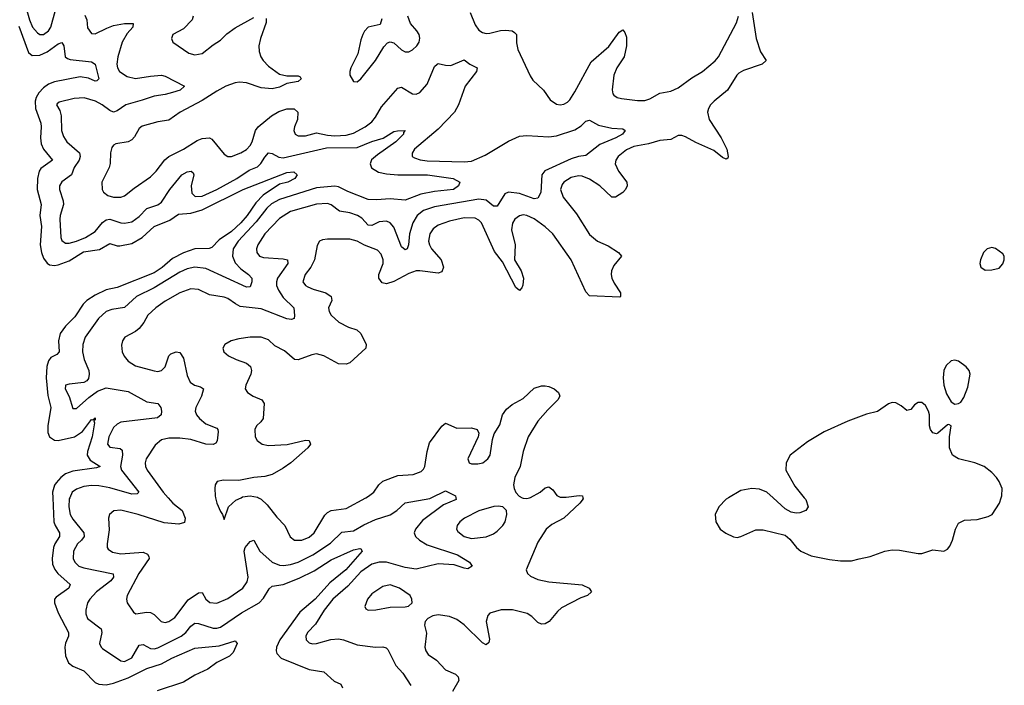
# Model space of a CAD drawing. Header units: inches. Extents: x 1449094 to 1618372, y 389908 to 534307.
# Tile 436 of 494: x 1590342 to 1595677, y 488983 to 492591. Entities that reach past the tile are written whole.
import ezdxf

# ---------------------------------------------------------------- set-up
doc = ezdxf.new("R2010")
doc.units = ezdxf.units.IN
doc.header["$MEASUREMENT"] = 0
doc.layers.add('B5498', color=7, linetype='Continuous')
doc.layers.add('B5499', color=7, linetype='Continuous')

msp = doc.modelspace()

# ---------------------------------------------------------------- linework, layer by layer
at = {"layer": 'B5498', "color": 5}
for points, elevation in [([(1590521.3, 490000), (1590527.3, 489870), (1590533.2, 489850), (1590557.8, 489810), (1590557.2, 489790), (1590532.7, 489750), (1590525.7, 489730), (1590518.2, 489670), (1590520.1, 489640.1), (1590531.5, 489611.5), (1590549, 489590), (1590615.8, 489530), (1590607.1, 489510), (1590539.7, 489460.3), (1590531.2, 489450), (1590529.5, 489430.5), (1590550, 489376.9), (1590606, 489270), (1590606.5, 489250), (1590590, 489212.4), (1590586.3, 489190), (1590590, 489143.8), (1590606, 489106), (1590630, 489086.4), (1590690, 489061.5), (1590750, 488997.8), (1590770, 488988.7), (1590810, 488986.5), (1590850, 488994.1), (1590930, 489023.7), (1591030, 489075.3), (1591110, 489100.1), (1591165.8, 489130), (1591290, 489184.3), (1591423, 489197), (1591510, 489224.7), (1591521, 489210), (1591498.5, 489161.5), (1591478.5, 489141.5), (1591410, 489106.6), (1591361.7, 489070), (1591290, 489038.8), (1591230, 489000.7), (1591087.2, 488952.8)], 420), ([(1590612.6, 490000), (1590610, 489994.5), (1590607.2, 489950), (1590615.5, 489910), (1590630, 489884.7), (1590690.1, 489810), (1590691.5, 489790), (1590677.4, 489770), (1590654.8, 489750), (1590633, 489710), (1590631.4, 489671.4), (1590640.2, 489650), (1590661.5, 489630), (1590690, 489619.3), (1590847.9, 489587.9), (1590850.9, 489570), (1590835.7, 489550), (1590758.5, 489490), (1590721.5, 489450), (1590710, 489429.6), (1590700.5, 489390), (1590700.9, 489370), (1590710, 489345.5), (1590783.2, 489290), (1590787.2, 489270), (1590774.3, 489210), (1590782.6, 489190), (1590790, 489183.6), (1590890, 489115.2), (1590910, 489112.4), (1590950, 489131.4), (1590990, 489201.2), (1591010, 489203.8), (1591050, 489183.1), (1591070, 489181.3), (1591090, 489186.3), (1591217.3, 489250), (1591242.5, 489270), (1591270, 489303.8), (1591290, 489320.2), (1591310, 489319.2), (1591390, 489293), (1591410, 489292.4), (1591430, 489297.9), (1591543.4, 489376.6), (1591639.5, 489430), (1591663.6, 489456.4), (1591693.1, 489506.9), (1591710, 489521), (1591770, 489530.6), (1591856.6, 489563.4), (1591937, 489603), (1592030, 489663.1), (1592150, 489716.8), (1592184.1, 489724.1), (1592190, 489723), (1592197.4, 489710), (1592109.3, 489610), (1592021.6, 489538.4), (1591942.6, 489450), (1591859.6, 489380.4), (1591752.2, 489230), (1591734.1, 489190), (1591731.5, 489170), (1591735.7, 489155.7), (1591758, 489130), (1591910, 489069.5), (1591990, 489056.5), (1592045.1, 489005.1), (1592082.8, 488990), (1592090.6, 488970)], 440), ([(1591145.8, 490000), (1591171, 489971), (1591222.4, 489930), (1591238.5, 489890), (1591234.1, 489865.9), (1591203.4, 489856.6), (1591124.7, 489864.7), (1590984.5, 489910), (1590890, 489933), (1590851.3, 489928.7), (1590828.7, 489910), (1590823.1, 489890), (1590826.9, 489826.9), (1590815.4, 489750), (1590816.1, 489730), (1590821.7, 489721.7), (1590844.9, 489704.9), (1590890, 489695.5), (1591010, 489705.2), (1591034.2, 489694.2), (1591041.1, 489681.1), (1591043.5, 489670), (1590986.8, 489590), (1590923.9, 489470), (1590920.8, 489450), (1590924.9, 489430), (1590958.9, 489378.9), (1590971.5, 489371.5), (1591030, 489379.4), (1591050, 489377.6), (1591070, 489366.5), (1591109, 489329), (1591130, 489324.4), (1591150, 489328.8), (1591182.6, 489350), (1591254.2, 489445.8), (1591310, 489484.1), (1591330, 489485.8), (1591350.1, 489450.1), (1591371.6, 489431.6), (1591410, 489429.4), (1591470, 489453.6), (1591550.4, 489509.6), (1591575, 489545), (1591579.2, 489570), (1591559, 489710), (1591563.1, 489730), (1591590, 489762.6), (1591610.2, 489770.2), (1591642.8, 489710), (1591710.3, 489650), (1591750, 489634), (1591772.1, 489632.1), (1591810, 489637.9), (1591850.2, 489650.2), (1591930, 489690.1), (1592026.8, 489753.2), (1592087.1, 489813), (1592150, 489820.1), (1592206.4, 489853.6), (1592270, 489881.2), (1592350, 489908), (1592384.8, 489930), (1592430, 489971.8), (1592563.9, 489996.1), (1592572, 490000)], 460), ([(1591403.4, 490000), (1591410, 489971), (1591430, 489924.7), (1591441, 489910), (1591450, 489882), (1591474, 489950), (1591513.7, 489986.3), (1591541.6, 490000)], 480), ([(1591635.6, 490000), (1591650, 489992), (1591682.1, 489962.1), (1591734.6, 489894.6), (1591779.1, 489850), (1591807.6, 489787.6), (1591830, 489769.2), (1591870, 489769.4), (1591910, 489786), (1591936.8, 489810), (1591995.2, 489904.8), (1592010, 489920.6), (1592030, 489930.7), (1592110, 489942.6), (1592217.4, 490000)], 480), ([(1592705.7, 490000), (1592707.3, 489990), (1592639.2, 489960.8), (1592523.7, 489876.3), (1592486.4, 489830), (1592480.2, 489810), (1592486.7, 489790), (1592508.4, 489770), (1592550, 489745.6), (1592713.7, 489690), (1592779.1, 489650), (1592794, 489630), (1592770, 489615.1), (1592750, 489617.6), (1592696.3, 489636.3), (1592610, 489641), (1592490, 489613.6), (1592430, 489622.2), (1592329.3, 489650), (1592290, 489651.6), (1592250, 489639.5), (1592190, 489597.7), (1592119.5, 489520.5), (1592038, 489450), (1591991.5, 489390), (1591944.4, 489315.6), (1591902.2, 489270), (1591892.8, 489250), (1591893.7, 489230), (1591910, 489213.7), (1591928.4, 489208.4), (1591950, 489209.3), (1592028, 489232), (1592070, 489235), (1592096.3, 489230), (1592170, 489202.3), (1592270, 489189.3), (1592310, 489192.2), (1592327.3, 489187.3), (1592336.6, 489176.6), (1592379.3, 489090), (1592418.3, 489050), (1592461.9, 488981.9)], 460), ([(1593393.7, 490000), (1593394.9, 489994.9), (1593376.9, 489970), (1593290.2, 489890), (1593224.8, 489855.2), (1593194.8, 489830), (1593150, 489758.5), (1593087.1, 489610), (1593094.3, 489590), (1593110, 489575.2), (1593150, 489557.7), (1593210, 489545.1), (1593390, 489528.8), (1593427.7, 489510), (1593440.7, 489490), (1593418, 489470), (1593383.1, 489456.9), (1593277.3, 489402.7), (1593256.1, 489383.9), (1593210.9, 489329.1), (1593190, 489316.9), (1593170, 489315.1), (1593150, 489324.2), (1593116.3, 489356.3), (1593092.3, 489372.3), (1593012.8, 489392.8), (1592950, 489392.5), (1592890, 489374.8), (1592878, 489362), (1592869.4, 489330), (1592887.4, 489232.6), (1592884.7, 489215.3), (1592870, 489202), (1592850, 489214.3), (1592750.5, 489310.5), (1592710, 489340.9), (1592670, 489356.8), (1592610, 489365.4), (1592579.9, 489360.1), (1592553.8, 489346.2), (1592538.8, 489330), (1592535.5, 489310), (1592546.4, 489266.4), (1592537.4, 489190), (1592541.7, 489170), (1592554.4, 489150), (1592600.3, 489120.3), (1592650, 489067.1), (1592704.1, 489044.1), (1592718.3, 489030), (1592722, 489010), (1592687.3, 488950)], 480), ([(1593064.3, 490000), (1593070, 489997.1), (1593090, 489995.5), (1593104.9, 490000)], 480), ([(1594182.1, 490000), (1594170, 489993.1), (1594130, 489951.3), (1594111.3, 489910), (1594113.6, 489870), (1594137.8, 489830), (1594167.6, 489807.6), (1594210, 489788.4), (1594230, 489785.4), (1594250, 489789.2), (1594330, 489826), (1594370, 489826.3), (1594490, 489797.1), (1594514.6, 489774.6), (1594550.4, 489730), (1594574.9, 489710), (1594630, 489684.9), (1594730, 489664.7), (1594790, 489658.2), (1594850, 489658.5), (1594890, 489668.9), (1594950, 489681.7), (1595030, 489710.3), (1595070, 489718), (1595110, 489715.8), (1595210, 489698.4), (1595230, 489698.4), (1595290, 489718.4), (1595350, 489710.4), (1595370, 489720.5), (1595382.2, 489737.8), (1595396.8, 489770), (1595412.4, 489830), (1595430, 489862.4), (1595462, 489878), (1595530, 489881.3), (1595590, 489897.7), (1595611, 489910), (1595651.6, 489970), (1595661, 490000)], 520), ([(1594593.3, 490000), (1594601.6, 489990), (1594614, 489950), (1594601, 489930), (1594570, 489918.4), (1594550, 489916.2), (1594521.7, 489921.7), (1594490, 489940.7), (1594424.2, 490000)], 520)]:
    msp.add_lwpolyline(points, dxfattribs=dict(at, elevation=elevation))
at = {"layer": 'B5498', "color": 5, "elevation": 480}
for points in [[(1592934.4, 489954.4), (1592911.8, 489951.8), (1592830, 489929.9), (1592751.6, 489890), (1592726.3, 489870), (1592712.8, 489850), (1592708.8, 489830), (1592716.7, 489816.7), (1592750, 489789.4), (1592790, 489779.2), (1592870, 489788.9), (1592910, 489804.1), (1592930, 489818), (1592960.4, 489850), (1592972.6, 489870), (1592982.4, 489910), (1592979.6, 489930), (1592959.3, 489950)], [(1592350, 489527.6), (1592310, 489519.2), (1592250, 489478.9), (1592226.5, 489450), (1592212.7, 489410), (1592218, 489398), (1592230.4, 489390.4), (1592271.7, 489391.7), (1592350, 489406.2), (1592430, 489408.9), (1592447.8, 489412.2), (1592469.3, 489430), (1592467.3, 489450), (1592457.6, 489470), (1592399.6, 489510)]]:
    msp.add_lwpolyline(points, close=True, dxfattribs=at)
at = {"layer": 'B5499', "color": 5}
for points, elevation in [([(1590350.1, 492750), (1590395.3, 492590), (1590411.3, 492551.3), (1590439.1, 492519.1), (1590450, 492511.3), (1590470, 492510.2), (1590497.7, 492530), (1590510.9, 492550), (1590536.5, 492643.5)], 440), ([(1590694.8, 492614.8), (1590706, 492590), (1590710, 492546.8), (1590730, 492516.4), (1590750, 492513.7), (1590813.9, 492546), (1590850, 492558.9), (1590910.1, 492570.1), (1590956.3, 492570), (1590955.3, 492550), (1590923.6, 492516.4), (1590897.5, 492470), (1590872.9, 492390), (1590868.1, 492350), (1590871.8, 492330), (1590883.2, 492310), (1590924, 492284), (1590970, 492272.1), (1591050, 492285.6), (1591110.1, 492290.1), (1591130, 492285), (1591234, 492230), (1591211.7, 492210), (1591170, 492196.3), (1591130, 492185.4), (1591070, 492177.1), (1591005.9, 492154.1), (1590917.3, 492130), (1590870, 492096.8), (1590850, 492090.6), (1590830, 492098.3), (1590788.8, 492130), (1590753.1, 492150), (1590691.7, 492168.3), (1590636.1, 492163.9), (1590555.8, 492144.2), (1590544.8, 492135.2), (1590541.6, 492130), (1590558.7, 492098.7), (1590566.4, 492070), (1590568.3, 491990), (1590578.2, 491958.2), (1590596.3, 491930), (1590665.6, 491870), (1590670.1, 491850), (1590664.1, 491830), (1590637.4, 491790), (1590623.2, 491750), (1590570, 491712.1), (1590558.2, 491690), (1590557.7, 491670), (1590576.6, 491610), (1590578.5, 491590), (1590560.6, 491530), (1590559, 491510), (1590565.4, 491410), (1590570, 491394), (1590590, 491380.2), (1590610, 491380.2), (1590650, 491390.1), (1590698.7, 491410), (1590750, 491443), (1590790, 491491.6), (1590810, 491506.4), (1590830, 491509.6), (1590890, 491490.1), (1590910, 491488), (1590950, 491496.1), (1590990, 491525), (1591030, 491567.8), (1591090, 491587.1), (1591110, 491601.8), (1591154.8, 491670), (1591220.2, 491750), (1591250, 491766.9), (1591270.5, 491770), (1591281.6, 491761.6), (1591285.4, 491750), (1591270.1, 491690), (1591273.7, 491650), (1591293.4, 491633.4), (1591330, 491634.6), (1591410.6, 491670), (1591518, 491730), (1591585.2, 491774.8), (1591630, 491793.8), (1591649.2, 491810.8), (1591670, 491846.7), (1591690, 491868.6), (1591710, 491866.7), (1591745.6, 491845.6), (1591770, 491841.5), (1592003.7, 491896.3), (1592170, 491898.2), (1592250, 491930.5), (1592310.9, 491949.1), (1592370, 491985.5), (1592388.7, 491988.7), (1592430.8, 491990), (1592420.7, 491979.3), (1592421.1, 491970), (1592379.7, 491930), (1592280.5, 491859.5), (1592249, 491831), (1592240.1, 491810), (1592248.1, 491788.1), (1592285.2, 491765.2), (1592330, 491755.3), (1592390.1, 491750.1), (1592551, 491750), (1592691.3, 491730), (1592727.3, 491710), (1592720.5, 491690), (1592692.7, 491670), (1592590, 491659.1), (1592515.1, 491644.9), (1592430, 491612.9), (1592350, 491619.6), (1592275.1, 491615.1), (1592230, 491617.4), (1592119.4, 491659.4), (1592070, 491684.9), (1592048.7, 491688.7), (1591950, 491680.3), (1591750, 491616), (1591706.9, 491593.1), (1591680.3, 491570), (1591623.6, 491496.4), (1591526.4, 491390), (1591498.8, 491350), (1591495.1, 491310), (1591510, 491274), (1591540.1, 491240.1), (1591581.6, 491210), (1591599.7, 491190), (1591600.5, 491170), (1591590, 491143.1), (1591570, 491140.6), (1591350, 491242.5), (1591290, 491249.9), (1591250, 491241.2), (1591210, 491223.2), (1591070, 491138.2), (1590974.7, 491090), (1590910, 491030.6), (1590840.2, 491019.8), (1590810, 491009), (1590768.8, 490971.2), (1590696.3, 490870), (1590683.5, 490830), (1590682.5, 490790), (1590690.2, 490750), (1590715.9, 490690), (1590718.2, 490670), (1590713.8, 490646.2), (1590705.8, 490634.2), (1590690, 490624), (1590610, 490616.2), (1590590.7, 490609.3), (1590590, 490606), (1590588.7, 490590), (1590609.3, 490549.3), (1590630, 490484), (1590650, 490483.7), (1590716.7, 490543.3), (1590762.6, 490577.4), (1590810, 490595.5), (1590930, 490575.7), (1591030, 490520.1), (1591090.2, 490510.2), (1591106.5, 490490), (1591110.2, 490470), (1591109, 490450), (1591087.7, 490432.3), (1590890, 490409.8), (1590870, 490399.4), (1590850, 490381.5), (1590824.2, 490330), (1590818, 490290), (1590830, 490274.6), (1590886.2, 490266.2), (1590897.2, 490257.2), (1590899.5, 490230), (1590887.6, 490170), (1590893.5, 490150), (1590987.8, 490030), (1590979.2, 490020.8), (1590950, 490019.1), (1590830, 490053.5), (1590770, 490064.3), (1590730, 490065.6), (1590690, 490060.2), (1590650, 490047.3), (1590626.7, 490030), (1590612.6, 490000)], 440), ([(1591677.1, 492597.1), (1591676.7, 492576.7), (1591647, 492490), (1591638, 492450), (1591639.1, 492419.1), (1591649.2, 492390), (1591661.1, 492370), (1591690, 492338.4), (1591750, 492295.8), (1591790, 492286), (1591850, 492287.7), (1591861.4, 492281.4), (1591867.7, 492270), (1591850, 492256.2), (1591790, 492244.6), (1591750, 492224.8), (1591710, 492216.9), (1591650, 492221.3), (1591570, 492249.8), (1591532.3, 492252.3), (1591510, 492248.9), (1591458.7, 492230), (1591410, 492204.1), (1591330, 492152.5), (1591211.8, 492090), (1591150, 492046.4), (1591090, 492037.4), (1591006.1, 492013.9), (1590990, 492000.5), (1590964.4, 491955.6), (1590950, 491939.1), (1590930, 491928.5), (1590862.6, 491917.4), (1590849.2, 491910.8), (1590841.6, 491898.4), (1590833.4, 491870), (1590831.7, 491811.7), (1590826.7, 491790), (1590787.7, 491710), (1590787.8, 491670), (1590796.5, 491656.5), (1590818.9, 491638.9), (1590850, 491628.4), (1590890, 491628.3), (1590910, 491636.9), (1590961.3, 491678.7), (1591050, 491738.8), (1591081.8, 491770), (1591128.8, 491831.2), (1591149.9, 491850.1), (1591229.9, 491890.1), (1591303.3, 491936.7), (1591330, 491946.8), (1591370, 491950.1), (1591382.7, 491942.7), (1591450, 491862), (1591469, 491849), (1591490, 491850.3), (1591539.6, 491870), (1591570, 491887.6), (1591590.6, 491910), (1591601.8, 491930), (1591619.4, 491990), (1591633.8, 492010), (1591705.7, 492070), (1591746.5, 492093.5), (1591790, 492108.1), (1591828.4, 492108.4), (1591848.9, 492090), (1591848, 492050), (1591831.4, 492010), (1591828, 491990), (1591834.9, 491970), (1591850, 491962), (1591890, 491962.5), (1591950, 491977.3), (1592010, 491965.1), (1592050, 491962.4), (1592110, 491965.6), (1592150, 491975.7), (1592213.5, 492010), (1592250, 492038.2), (1592270, 492062.2), (1592301.9, 492118.1), (1592390, 492220.8), (1592410, 492225.2), (1592470, 492189.1), (1592490, 492187.4), (1592510, 492197.4), (1592550, 492241.7), (1592590, 492337.6), (1592603.6, 492350), (1592610, 492353.8), (1592650, 492344), (1592677.2, 492342.8), (1592750, 492373.4), (1592780.5, 492350), (1592820.4, 492330), (1592817.8, 492310), (1592755.3, 492230), (1592719.8, 492130), (1592698, 492090), (1592610, 491997), (1592481.6, 491890), (1592467.9, 491867.9), (1592468.9, 491850), (1592481.6, 491841.6), (1592511.3, 491831.3), (1592550, 491826.6), (1592750, 491821.5), (1592790, 491824.8), (1592863.7, 491856.3), (1592990, 491932.4), (1593050, 491960.5), (1593090, 491963.2), (1593210, 491956.6), (1593250, 491961.4), (1593350, 491994.8), (1593384.6, 492015.4), (1593410, 492040.8), (1593430, 492046.3), (1593478.8, 492018.8), (1593550, 492002.7), (1593610, 491998.7), (1593623, 491990), (1593608.9, 491970), (1593573.1, 491950), (1593486, 491914), (1593410, 491855.4), (1593370, 491849.4), (1593330, 491836.6), (1593187.3, 491772.7), (1593170.6, 491749.4), (1593165.5, 491654.5), (1593150, 491624.5), (1593130, 491620.5), (1593050, 491649.5), (1592990, 491656.2), (1592970, 491646.5), (1592930, 491580.3), (1592910, 491581), (1592870, 491612.4), (1592830, 491617.9), (1592590, 491576.9), (1592530, 491556.4), (1592496.3, 491530), (1592473, 491490), (1592454.2, 491430), (1592449.2, 491370), (1592441.1, 491350), (1592430, 491343.1), (1592410, 491359.7), (1592370, 491466.2), (1592350, 491490.8), (1592330, 491499.8), (1592290, 491495.8), (1592250, 491476), (1592230, 491478.2), (1592195.1, 491515.1), (1592172.1, 491530), (1592130, 491544.1), (1592074.2, 491554.2), (1592030, 491587.8), (1592010, 491594), (1591950, 491590.4), (1591810, 491552), (1591750, 491513.9), (1591670.1, 491430), (1591631.8, 491370), (1591625.8, 491350), (1591626.2, 491330), (1591642, 491310), (1591662.8, 491302.8), (1591770, 491295.7), (1591792.6, 491290), (1591794, 491270), (1591738.3, 491190), (1591732.5, 491170), (1591734.1, 491150), (1591744.6, 491124.6), (1591770, 491084.5), (1591827.4, 491030), (1591831.3, 490988.7), (1591828.6, 490971.4), (1591814.1, 490965.9), (1591790, 490969.9), (1591650, 491024.5), (1591537.3, 491037.3), (1591510.4, 491050.4), (1591470, 491079.8), (1591450, 491087.4), (1591370, 491099.8), (1591310, 491129.1), (1591270, 491133), (1591210, 491110.5), (1591130, 491065.6), (1591078.9, 491030), (1591036.9, 490990), (1591014.7, 490950), (1590990, 490918.2), (1590970, 490901.6), (1590912.2, 490870), (1590898.9, 490850), (1590892.8, 490827.2), (1590897.3, 490790), (1590908, 490768), (1590930, 490740.9), (1590970, 490714.2), (1591070, 490687.1), (1591090, 490684.7), (1591110, 490690.3), (1591129.7, 490710), (1591149.7, 490770), (1591160, 490780), (1591189.8, 490790.2), (1591210, 490787.2), (1591230, 490756.3), (1591250, 490663), (1591266.1, 490626.1), (1591289.3, 490609.3), (1591321.2, 490601.2), (1591337.6, 490590), (1591326.4, 490550), (1591295.8, 490490), (1591293.5, 490470), (1591300.6, 490450), (1591315.6, 490430), (1591350, 490399.8), (1591410, 490377), (1591416, 490370), (1591417.6, 490357.6), (1591411.9, 490308.1), (1591404.5, 490295.5), (1591390, 490287.9), (1591350, 490290.5), (1591270, 490314.9), (1591210, 490323.8), (1591150, 490323.4), (1591110, 490313.8), (1591075, 490285), (1591027.8, 490210), (1591021.4, 490190), (1591022.7, 490170), (1591032.1, 490150), (1591119.8, 490030), (1591145.8, 490000)], 460), ([(1591282.2, 492610), (1591277.2, 492590), (1591230, 492541.3), (1591171, 492510), (1591164, 492490), (1591170.8, 492470), (1591258, 492410), (1591290, 492400.2), (1591330, 492407.6), (1591390, 492455.5), (1591430, 492480.2), (1591464.7, 492515.3), (1591510, 492546.7), (1591610, 492603.1)], 460), ([(1594311.8, 492630), (1594332.2, 492490), (1594356.5, 492416.5), (1594387.7, 492370), (1594365.5, 492350), (1594264.5, 492315.5), (1594238.8, 492301.2), (1594227.1, 492290), (1594178, 492210), (1594105.4, 492150), (1594085.4, 492130), (1594074, 492110), (1594069.3, 492090), (1594077.8, 492050), (1594142.2, 491950), (1594173, 491890), (1594181.3, 491850), (1594178.9, 491841.1), (1594170, 491834.5), (1594150, 491845.1), (1594102.9, 491882.9), (1594005.3, 491925.3), (1593950, 491956.9), (1593930, 491963.9), (1593910, 491962.9), (1593870, 491942.3), (1593810, 491936.6), (1593750, 491918.9), (1593670, 491903.2), (1593630, 491885.9), (1593584.5, 491850), (1593572.1, 491830), (1593569.3, 491810), (1593587.1, 491770), (1593632, 491710), (1593634.5, 491690), (1593624.1, 491670), (1593610, 491655.3), (1593570, 491628.8), (1593550, 491629.8), (1593486.2, 491690), (1593430, 491726.3), (1593390, 491742.5), (1593370, 491744.5), (1593330, 491735.2), (1593290, 491710.7), (1593281.5, 491698.5), (1593273.1, 491670), (1593286.7, 491630), (1593359.6, 491539.6), (1593430, 491427.2), (1593472.7, 491390), (1593530, 491366), (1593587.3, 491330), (1593603, 491310), (1593561.9, 491258.1), (1593549.4, 491230.6), (1593546.5, 491210), (1593550.2, 491190), (1593562.8, 491162.8), (1593597.6, 491110), (1593597.3, 491090), (1593593.3, 491086.7), (1593430, 491095.1), (1593410, 491116.2), (1593330.5, 491290), (1593230, 491429.8), (1593190, 491469.1), (1593130, 491512.4), (1593090, 491530.5), (1593070, 491532.7), (1593050, 491528.9), (1593024.5, 491510), (1593012.5, 491487.5), (1593007.5, 491452.5), (1593025.9, 491370), (1593022.6, 491290), (1593059, 491230), (1593071.3, 491190), (1593067.7, 491152.3), (1593062.8, 491137.2), (1593050, 491124), (1593030, 491139), (1592957.8, 491277.8), (1592915, 491335), (1592844.8, 491490), (1592830, 491504.8), (1592810, 491514.9), (1592750, 491516.9), (1592670, 491498.3), (1592610, 491477), (1592582.3, 491457.7), (1592563.7, 491430), (1592557.8, 491390), (1592562.2, 491370), (1592574, 491350), (1592625.8, 491290), (1592637.8, 491250), (1592630, 491224.7), (1592610, 491217.8), (1592510, 491230.5), (1592490, 491229.1), (1592450, 491215.6), (1592370, 491172.7), (1592330, 491160.2), (1592305.2, 491165.2), (1592287.5, 491190), (1592287.7, 491210), (1592310.5, 491270), (1592310.6, 491290), (1592300.9, 491320.9), (1592281.5, 491341.5), (1592210, 491368.5), (1592170, 491390.6), (1592130, 491402), (1592010, 491402), (1591982, 491398), (1591966, 491390), (1591953.3, 491366.7), (1591939, 491290), (1591918.8, 491250), (1591889.3, 491210), (1591876.1, 491170), (1591890.9, 491150.9), (1591903.7, 491143.7), (1591932.4, 491130), (1592000.3, 491110), (1592030.1, 491090.1), (1592032.6, 491070), (1592015.6, 491030), (1592018.3, 491010), (1592030.3, 490990), (1592071.5, 490951.5), (1592124, 490924), (1592169.3, 490909.3), (1592190.1, 490890.1), (1592218.7, 490830), (1592217.1, 490810), (1592130, 490732), (1592110, 490724.4), (1592070, 490726), (1591990, 490769.8), (1591950, 490779.8), (1591924.6, 490775.4), (1591850, 490748.1), (1591830, 490748.7), (1591776.3, 490796.3), (1591724, 490824), (1591690, 490855.1), (1591650.8, 490870.8), (1591590, 490869.7), (1591530, 490861.7), (1591486.8, 490850), (1591453.4, 490830), (1591443, 490810), (1591448, 490790), (1591474, 490770), (1591514, 490750), (1591570.2, 490730.2), (1591591.6, 490711.6), (1591598, 490690), (1591594.3, 490670), (1591566.9, 490610), (1591564, 490590), (1591575.3, 490570), (1591606.4, 490550), (1591654.4, 490530), (1591666.9, 490510), (1591660.8, 490430), (1591648.5, 490411.5), (1591624.9, 490390), (1591615.3, 490370), (1591617.4, 490330), (1591628.9, 490310), (1591656.3, 490290), (1591690, 490283.5), (1591791.1, 490288.9), (1591890, 490311.3), (1591910.8, 490310), (1591918.4, 490290), (1591903.1, 490270), (1591810.9, 490189.1), (1591770, 490159.5), (1591710, 490126.3), (1591670, 490114.8), (1591610, 490109.7), (1591530, 490093.3), (1591445.5, 490094.5), (1591412.7, 490087.3), (1591400.5, 490070), (1591398.4, 490050), (1591401.1, 490010), (1591403.4, 490000)], 480), ([(1592304.9, 492595.1), (1592294.8, 492565.2), (1592230, 492551.5), (1592210, 492529.3), (1592200.3, 492510), (1592190, 492482), (1592174.2, 492405.8), (1592136.3, 492330), (1592130.7, 492310), (1592130.7, 492290), (1592150, 492256), (1592170, 492254.8), (1592190, 492270.8), (1592270, 492370.6), (1592315.1, 492444.9), (1592334.2, 492465.8), (1592350, 492470.8), (1592370, 492465.5), (1592410, 492428.5), (1592430, 492416.4), (1592450, 492417.6), (1592470, 492427), (1592493.5, 492450), (1592505.7, 492470), (1592510.6, 492490.6), (1592505.7, 492510), (1592494, 492530), (1592459.6, 492570), (1592445.6, 492610)], 480), ([(1592783.6, 492630), (1592810, 492563.1), (1592830, 492534.9), (1592850, 492521.8), (1592870, 492516.5), (1592890, 492517.7), (1592947.6, 492532.4), (1592974.8, 492534.8), (1593010, 492530.2), (1593022.5, 492522.5), (1593034.4, 492510), (1593034.5, 492465.5), (1593040.9, 492430), (1593107.1, 492287.1), (1593123.2, 492263.2), (1593179.4, 492210), (1593217, 492157), (1593250, 492132.4), (1593270, 492128.9), (1593290, 492132.7), (1593310, 492144), (1593322.5, 492157.5), (1593350, 492199.6), (1593437.8, 492362.2), (1593534.5, 492445.5), (1593590, 492523.7), (1593610, 492535.5), (1593620.9, 492520.9), (1593630, 492496), (1593630.1, 492450), (1593616.8, 492390), (1593578.4, 492330), (1593562, 492290), (1593551.7, 492211.7), (1593555.8, 492190), (1593561.8, 492181.8), (1593578.8, 492170), (1593603.7, 492163.7), (1593690, 492153), (1593730, 492153.8), (1593757.3, 492162.7), (1593810, 492192), (1593870, 492203.7), (1593910, 492221.5), (1593983.4, 492276.6), (1594041.7, 492310), (1594110, 492367.5), (1594129.2, 492390), (1594226.1, 492573.9), (1594237.3, 492610)], 480), ([(1590336.2, 492556.2), (1590390, 492414.1), (1590410, 492397.4), (1590450, 492399.6), (1590490, 492416.3), (1590550, 492460.1), (1590570, 492466.7), (1590580.5, 492450), (1590588.8, 492390), (1590601.1, 492381.1), (1590615.9, 492375.9), (1590730, 492362.7), (1590750, 492350.2), (1590770.2, 492269.8), (1590760, 492260), (1590750, 492258.2), (1590713.7, 492273.7), (1590670, 492281.7), (1590530, 492254.6), (1590498.4, 492241.6), (1590470, 492221.4), (1590445.2, 492194.8), (1590430.4, 492169.6), (1590425.4, 492150), (1590427, 492110), (1590455.9, 492030), (1590458.4, 492010), (1590454, 491950), (1590458, 491918), (1590470.8, 491890), (1590519.5, 491830), (1590456.2, 491783.8), (1590447.1, 491770), (1590438, 491730), (1590436.7, 491670), (1590458.9, 491590), (1590451.7, 491530), (1590459.7, 491470), (1590452.8, 491370), (1590459.2, 491330), (1590470, 491298.5), (1590490, 491271), (1590503.3, 491263.3), (1590530, 491258.8), (1590550, 491261.7), (1590610, 491284.2), (1590687.2, 491332.8), (1590774.2, 491345.8), (1590830, 491377.3), (1590870, 491365.4), (1590885.2, 491365.2), (1590950, 491378.7), (1591005, 491410), (1591070, 491470.1), (1591154.7, 491505.3), (1591203, 491537), (1591270, 491542.8), (1591330, 491559.7), (1591553.1, 491670), (1591790, 491762), (1591827, 491767), (1591846, 491750), (1591832, 491730), (1591794.4, 491710), (1591750, 491699.2), (1591660.5, 491639.5), (1591621, 491599), (1591575.1, 491530), (1591540.6, 491490), (1591490, 491443.5), (1591421.8, 491398.2), (1591383.6, 491356.4), (1591369.3, 491350.7), (1591290, 491348.5), (1591230, 491328), (1591170, 491296.2), (1591112.9, 491247.1), (1591070, 491219.2), (1590870, 491140.4), (1590810, 491126.2), (1590750, 491098.7), (1590705.1, 491070), (1590685.5, 491050), (1590639.8, 490980.2), (1590590.8, 490930), (1590561.5, 490890), (1590552.8, 490850), (1590556.1, 490790), (1590542.7, 490777.3), (1590510, 490760.2), (1590497.3, 490742.7), (1590488.1, 490711.9), (1590484.8, 490650), (1590493.8, 490553.8), (1590510.5, 490490), (1590493.3, 490390), (1590494.1, 490354.1), (1590502.7, 490330), (1590530, 490311.6), (1590550, 490310.7), (1590639.3, 490330), (1590681.2, 490358.9), (1590730, 490424.2), (1590737.6, 490422.4), (1590750, 490434), (1590750, 490422), (1590744, 490416), (1590746.7, 490406.7), (1590734.1, 490330), (1590708.4, 490250), (1590707.3, 490230), (1590724.2, 490204.2), (1590777, 490170), (1590758.6, 490161.4), (1590630, 490144.4), (1590590.1, 490129.9), (1590563.8, 490110), (1590538.6, 490081.4), (1590530, 490068.7), (1590519.9, 490030), (1590521.3, 490000)], 420), ([(1592217.4, 490000), (1592232.1, 490007.9), (1592260.4, 490030), (1592288, 490070), (1592310, 490090.1), (1592390, 490121), (1592473.8, 490126.2), (1592517.4, 490142.6), (1592530, 490154), (1592538, 490170), (1592549.9, 490250.1), (1592563.1, 490296.9), (1592630, 490387.2), (1592650, 490403.7), (1592710, 490376.8), (1592790, 490378.5), (1592820.7, 490370), (1592830.4, 490350), (1592826.7, 490330), (1592770.4, 490210), (1592777.3, 490190), (1592790, 490183.7), (1592823.6, 490183.6), (1592851.8, 490190), (1592878.9, 490210), (1592891.9, 490230), (1592904, 490316), (1592913.3, 490346.7), (1592944.1, 490395.9), (1592958.9, 490450), (1592980.5, 490479.5), (1593010, 490505.7), (1593070, 490537.6), (1593130, 490593.1), (1593170, 490606), (1593190, 490606), (1593210, 490603.1), (1593237.3, 490590), (1593260.7, 490570), (1593268, 490550), (1593258.4, 490530), (1593203.2, 490476.8), (1593150, 490414.7), (1593096.8, 490330), (1593070.1, 490249.9), (1593054.4, 490170), (1593024.1, 490110), (1593017.7, 490070), (1593021.1, 490050), (1593030, 490028.4), (1593048.2, 490008.2), (1593064.3, 490000)], 480), ([(1595661, 490000), (1595664.1, 490010), (1595665.3, 490050), (1595650, 490087.8), (1595635, 490110), (1595610, 490136.8), (1595567.6, 490170), (1595518, 490190), (1595429, 490210), (1595396, 490230), (1595379.7, 490270), (1595381.1, 490330), (1595389, 490389), (1595377.2, 490397.2), (1595370, 490396), (1595317.3, 490350), (1595310, 490346.9), (1595290, 490352.3), (1595277.6, 490370), (1595271.8, 490390), (1595271.5, 490450), (1595266.3, 490470), (1595250, 490500.7), (1595230, 490515.6), (1595210, 490517), (1595190, 490502.7), (1595170, 490479), (1595150, 490473.2), (1595118.9, 490498.9), (1595090, 490514.5), (1595070, 490516.2), (1595050, 490509.6), (1594990, 490468.2), (1594930, 490453.3), (1594830, 490415.1), (1594702, 490358), (1594610, 490302.9), (1594517.3, 490230), (1594495.6, 490190), (1594494, 490150), (1594542.2, 490062.2), (1594593.3, 490000)], 520), ([(1592572, 490000), (1592650, 490037.1), (1592704, 490010), (1592705.7, 490000)], 460), ([(1593104.9, 490000), (1593110, 490001.6), (1593162.7, 490030), (1593190, 490054), (1593210, 490058.8), (1593230, 490042.8), (1593251.8, 490011.8), (1593270, 490002.4), (1593302.3, 490002.3), (1593373, 490013), (1593391.3, 490010), (1593393.7, 490000)], 480), ([(1594424.2, 490000), (1594390, 490030.9), (1594350, 490046.8), (1594310, 490050.7), (1594250, 490038.8), (1594182.1, 490000)], 520), ([(1591541.6, 490000), (1591550, 490004.2), (1591590, 490010.4), (1591630, 490003.1), (1591635.6, 490000)], 480)]:
    msp.add_lwpolyline(points, dxfattribs=dict(at, elevation=elevation))
at = {"layer": 'B5499', "color": 5, "elevation": 520}
for points in [[(1595610, 491356.3), (1595584, 491350), (1595563.8, 491330), (1595548, 491290), (1595544.9, 491270), (1595550.6, 491250.6), (1595573.7, 491233.7), (1595610, 491234.9), (1595650, 491244.4), (1595670, 491267.3), (1595677.4, 491290), (1595676.9, 491310), (1595670, 491322.7), (1595630, 491351.5)], [(1595410, 490746), (1595390, 490742.4), (1595362.7, 490717.3), (1595350.2, 490689.8), (1595345.4, 490650), (1595349.2, 490610), (1595363.6, 490563.6), (1595390, 490519.3), (1595410, 490506.8), (1595430, 490510.5), (1595441.2, 490518.8), (1595457.2, 490542.7), (1595480.2, 490599.8), (1595493.2, 490670), (1595487.2, 490690), (1595470, 490709.7), (1595430, 490739.7)]]:
    msp.add_lwpolyline(points, close=True, dxfattribs=at)

doc.saveas('drawing.dxf')
